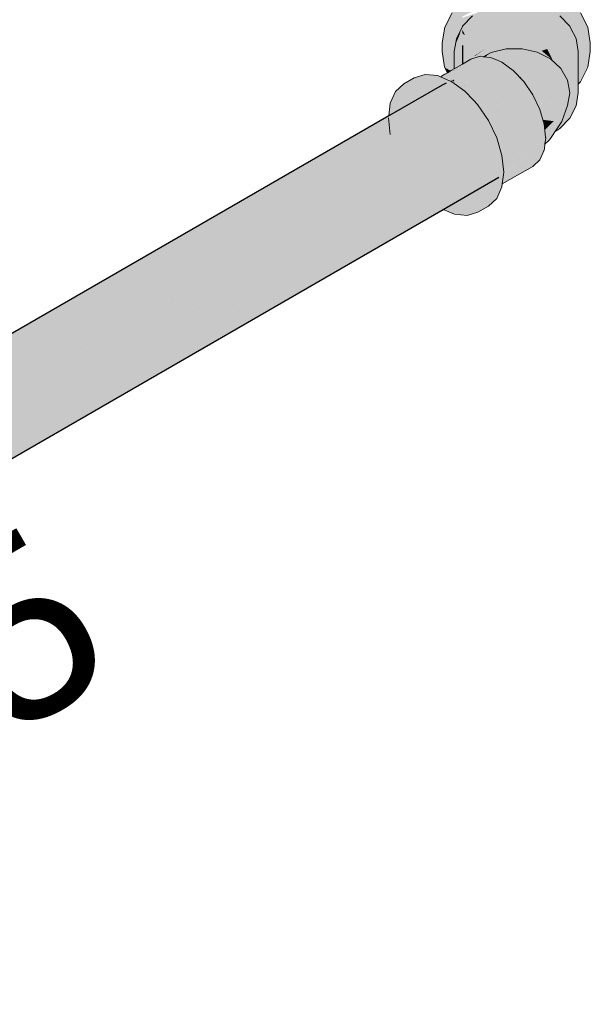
# Model space of a CAD drawing. Header units: millimetres. Extents: x 2 to 902, y -447 to 199.
# Tile 1056 of 1056: x 149.323 to 149.964, y 36.543 to 37.649. Entities that reach past the tile are written whole.
import ezdxf

# ---------------------------------------------------------------- set-up
doc = ezdxf.new("R2010")
doc.units = ezdxf.units.MM
doc.header["$MEASUREMENT"] = 0
doc.linetypes.add('NULL', pattern=[0])
for name, color, linetype, lineweight in [('AF-Condutos', 4, 'Continuous', 25), ('AF-Conexões', 9, 'Continuous', 18), ('AF-Textos conduto', 7, 'Continuous', 9)]:
    doc.layers.add(name, color=color, linetype=linetype, lineweight=lineweight)
doc.styles.add('Arial', font='arial.ttf')

msp = doc.modelspace()

# ---------------------------------------------------------------- hatches: boundary and pattern name
at = {"layer": 'AF-Condutos', "linetype": 'Continuous'}
for points in [[(149.8205, 37.6204), (149.8205, 37.61), (149.8205, 37.602), (149.8206, 37.602), (149.8205, 37.61)], [(149.8206, 37.6203), (149.8205, 37.6204), (149.8205, 37.61), (149.8206, 37.61)], [(149.8205, 37.5994), (149.8205, 37.5994), (149.8205, 37.602)], [(149.811, 37.582), (148.1959, 36.651), (148.1971, 36.6505), (148.1974, 36.6504)], [(149.8114, 37.5799), (149.811, 37.582), (149.8084, 37.5805)], [(149.7385, 37.5285), (149.7359, 37.5271), (149.7371, 37.5367), (148.1822, 36.6416), (149.7358, 37.526), (149.7386, 37.5276), (149.8037, 37.5657), (149.8053, 37.576), (149.7376, 37.537), (149.7385, 37.5289), (149.7376, 37.537), (149.7371, 37.5367), (149.7359, 37.5271)], [(149.7376, 37.5406), (148.1959, 36.651), (149.7375, 37.5396), (149.803, 37.5774), (149.8022, 37.5779), (149.7976, 37.5758), (149.7377, 37.5412), (148.1958, 36.651), (148.1959, 36.651)], [(149.7376, 37.537), (149.803, 37.5774), (149.7375, 37.5395), (149.7374, 37.5395), (149.7374, 37.5391), (149.7374, 37.5395), (148.1974, 36.6504), (149.7371, 37.5367)], [(149.7371, 37.5367), (149.8053, 37.576), (149.803, 37.5774)], [(149.809, 37.5792), (149.8089, 37.5795), (149.8084, 37.5797)], [(149.8281, 37.5785), (149.8179, 37.5727), (149.818, 37.5727)], [(149.7934, 37.4383), (148.2434, 36.5426), (149.7986, 37.4361), (149.8672, 37.4802), (149.7942, 37.438), (149.8668, 37.4799), (149.8667, 37.4799), (149.8653, 37.4931), (149.8651, 37.4949), (149.8651, 37.4951), (149.8599, 37.5136), (149.8594, 37.5154), (149.8592, 37.5162), (149.8591, 37.5164), (149.8493, 37.5365), (149.8491, 37.5369), (149.849, 37.537), (149.8482, 37.5381), (149.8478, 37.5387), (149.7439, 37.4786), (149.8478, 37.5387), (149.8477, 37.5388), (149.8351, 37.5573), (149.8331, 37.5586), (149.7437, 37.4806), (149.7247, 37.4676), (149.746, 37.4585), (149.7247, 37.4676), (149.7437, 37.4806), (149.8331, 37.5586), (149.741, 37.5054), (149.7431, 37.4855), (149.741, 37.5054), (149.833, 37.5585), (149.8329, 37.5586), (149.7409, 37.5068), (149.7995, 37.5398), (149.8114, 37.5465), (149.8114, 37.5654), (149.8114, 37.5689), (149.8035, 37.5643), (149.8035, 37.5645), (149.8037, 37.5657), (149.7386, 37.5276), (149.7358, 37.526), (149.7386, 37.5276), (149.7387, 37.5271), (149.7386, 37.5276), (148.1993, 36.6381), (149.7387, 37.5269), (149.7399, 37.5155), (149.7387, 37.5269), (149.6736, 37.4893), (148.1993, 36.6381), (149.6942, 37.4805), (148.2172, 36.6256), (149.6963, 37.4796), (148.2172, 36.6256), (149.7223, 37.4686), (148.2328, 36.6062), (149.7466, 37.4534), (149.7515, 37.4561), (149.7466, 37.4533), (149.7468, 37.4513), (149.7536, 37.4552), (149.7468, 37.4513), (149.7466, 37.4533), (148.2434, 36.5833), (149.7491, 37.4299), (149.7767, 37.4454), (149.7782, 37.4448), (149.7767, 37.4454), (148.2472, 36.5608)], [(148.1993, 36.6513), (148.2052, 36.647), (148.2094, 36.644), (148.2107, 36.6447), (149.7386, 37.5276)], [(148.2114, 36.645), (148.2095, 36.6439), (148.2191, 36.6369), (148.2253, 36.6303), (148.2269, 36.6312), (149.6942, 37.4805)], [(149.8668, 37.4796), (149.8668, 37.4798), (149.7986, 37.4361), (148.2579, 36.5464), (149.7988, 37.436), (149.8616, 37.4723)], [(148.2268, 36.631), (148.2254, 36.6302), (148.232, 36.6232), (148.2406, 36.6107), (148.2427, 36.612), (149.7223, 37.4686)], [(148.2548, 36.5899), (149.7515, 37.4561), (148.2447, 36.6129), (148.2412, 36.6109), (148.2407, 36.6106), (148.2432, 36.607), (148.2443, 36.6052), (148.2432, 36.607), (148.2443, 36.6046), (148.2495, 36.5938), (148.2517, 36.5892), (148.2489, 36.5985), (148.2517, 36.5892), (148.252, 36.5883), (148.2521, 36.5883)], [(148.2582, 36.5672), (149.7767, 37.4454), (148.2551, 36.5899), (148.252, 36.5881), (148.2534, 36.5836), (148.257, 36.5711), (148.2575, 36.5668)], [(148.2591, 36.5517), (149.7934, 37.4383), (148.2606, 36.5685), (148.2578, 36.5641), (148.2589, 36.554), (148.2586, 36.5514)], [(149.7986, 37.4361), (148.2585, 36.5513), (148.2579, 36.5464)]]:
    msp.add_hatch(color=151, dxfattribs=at).paths.add_polyline_path(points)
at = {"layer": 'AF-Conexões', "linetype": 'Continuous'}
for points in [[(149.9506, 37.5768), (149.9524, 37.5788), (149.9531, 37.5795), (149.9614, 37.5959), (149.9534, 37.5845), (149.9527, 37.5806), (149.9534, 37.5845), (149.9549, 37.5867), (149.9614, 37.5959), (149.9643, 37.6135), (149.9643, 37.6231), (149.9614, 37.6407), (149.9531, 37.6571), (149.9421, 37.6689), (149.9421, 37.6608), (149.9421, 37.6689), (149.9399, 37.6712), (149.9226, 37.682), (149.9226, 37.6724), (149.9399, 37.6616), (149.9226, 37.6724), (149.9226, 37.682), (149.9025, 37.6888), (149.881, 37.6911), (149.8594, 37.6888), (149.8594, 37.6792), (149.8594, 37.6888), (149.8394, 37.682), (149.8221, 37.6712), (149.8221, 37.6616), (149.8393, 37.6724), (149.8221, 37.6616), (149.8221, 37.6712), (149.8205, 37.6695), (149.8205, 37.6683), (149.8205, 37.6695), (149.8089, 37.6571), (149.8006, 37.6407), (149.7977, 37.6231), (149.7977, 37.6135), (149.8005, 37.6311), (149.7977, 37.6135), (149.8005, 37.5959), (149.8089, 37.6475), (149.8161, 37.6439), (149.8205, 37.6416), (149.8205, 37.6414), (149.8208, 37.6419), (149.8242, 37.6486), (149.8244, 37.649), (149.824, 37.6488), (149.8244, 37.649), (149.8242, 37.6486), (149.8208, 37.6419), (149.8252, 37.6475), (149.8208, 37.6419), (149.8256, 37.6471), (149.8293, 37.651), (149.8283, 37.6515), (149.8262, 37.6526), (149.8283, 37.6515), (149.8293, 37.651), (149.8318, 37.6537), (149.8373, 37.6571), (149.834, 37.656), (149.8267, 37.6535), (149.8253, 37.6531), (149.8229, 37.6499), (149.8206, 37.6467), (149.8229, 37.6499), (149.8253, 37.6531), (149.8212, 37.6517), (149.8205, 37.6515), (149.8205, 37.6466), (149.8205, 37.6515), (149.8205, 37.653), (149.8205, 37.657), (149.8205, 37.6599), (149.8205, 37.657), (149.8205, 37.653), (149.881, 37.6815), (149.9025, 37.6792), (149.9421, 37.6469), (149.9421, 37.6584), (149.9421, 37.6592), (149.9531, 37.6475), (149.9421, 37.6592), (149.9421, 37.6584), (149.9421, 37.6469), (149.9614, 37.6311), (149.9603, 37.6278), (149.9543, 37.5903), (149.9603, 37.6278), (149.9522, 37.6031), (149.9614, 37.6311), (149.951, 37.6106), (149.9506, 37.6135), (149.9506, 37.6125), (149.9506, 37.6097), (149.9506, 37.6086), (149.9506, 37.598), (149.9506, 37.5805)], [(149.9421, 37.6402), (149.9412, 37.6419), (149.9302, 37.6537), (149.9158, 37.6627), (149.899, 37.6684), (149.881, 37.6703), (149.863, 37.6684), (149.863, 37.622), (149.863, 37.6684), (149.8462, 37.6627), (149.8318, 37.6537), (149.8318, 37.6073), (149.8462, 37.6163), (149.881, 37.6239), (149.899, 37.622), (149.9158, 37.6163), (149.9421, 37.5883), (149.9421, 37.5904), (149.9302, 37.6073), (149.9421, 37.5904), (149.9421, 37.5938), (149.9412, 37.5955), (149.9421, 37.5938), (149.9421, 37.5997)], [(149.9506, 37.6135), (149.951, 37.6106), (149.9541, 37.6166), (149.9579, 37.6242), (149.9614, 37.6311), (149.9535, 37.6289), (149.9614, 37.6311), (149.9506, 37.64), (149.9457, 37.644), (149.9506, 37.632), (149.9457, 37.644), (149.9488, 37.6339), (149.9506, 37.6281), (149.9506, 37.6236), (149.9506, 37.6281), (149.9488, 37.6339), (149.9457, 37.644), (149.947, 37.6358), (149.9457, 37.644), (149.9421, 37.6469), (149.9452, 37.6377), (149.9424, 37.646), (149.9421, 37.6469), (149.9423, 37.6461), (149.9421, 37.6469), (149.9421, 37.6462), (149.9439, 37.639), (149.9421, 37.6462), (149.9421, 37.6469), (149.9363, 37.6516), (149.9277, 37.6587), (149.9182, 37.6664), (149.926, 37.6592), (149.9182, 37.6664), (149.9025, 37.6792), (149.904, 37.6701), (149.9046, 37.6665), (149.9158, 37.6627), (149.9175, 37.6621), (149.9184, 37.6618), (149.9245, 37.6598), (149.9184, 37.6618), (149.9175, 37.6621), (149.9158, 37.6627), (149.9046, 37.6665), (149.9184, 37.6611), (149.9302, 37.6537), (149.9357, 37.6478), (149.9361, 37.65), (149.9376, 37.649), (149.942, 37.6463), (149.9376, 37.649), (149.9361, 37.65), (149.9291, 37.6004), (149.9315, 37.5992), (149.932, 37.599), (149.9411, 37.6422), (149.9421, 37.641), (149.9411, 37.6422), (149.9411, 37.642), (149.9412, 37.6419), (149.9421, 37.6402), (149.945, 37.6345), (149.9482, 37.6282)], [(149.8208, 37.6419), (149.8205, 37.6414), (149.8205, 37.6396), (149.8205, 37.6203), (149.8206, 37.61), (149.8205, 37.602), (149.8206, 37.5995), (149.8208, 37.5995), (149.8216, 37.6), (149.8208, 37.602), (149.8216, 37.6), (149.829, 37.6043), (149.8291, 37.6044), (149.8301, 37.6049), (149.8301, 37.605), (149.8304, 37.605), (149.8377, 37.6073), (149.8305, 37.6051), (149.8377, 37.6073), (149.8382, 37.6074), (149.8388, 37.6076), (149.839, 37.6082), (149.8394, 37.6091), (149.8388, 37.6082), (149.8394, 37.6091), (149.8386, 37.6082), (149.8416, 37.6114), (149.8414, 37.6115), (149.8362, 37.6085), (149.8342, 37.6073), (149.8362, 37.6085), (149.8414, 37.6115), (149.8419, 37.6117), (149.8413, 37.6115), (149.8419, 37.6117), (149.8416, 37.6114), (149.8402, 37.6093), (149.8419, 37.6113), (149.8402, 37.6093), (149.8416, 37.6114), (149.8419, 37.6117), (149.8416, 37.6114), (149.8394, 37.6091), (149.839, 37.6082), (149.8393, 37.6082), (149.839, 37.6082), (149.8388, 37.6076), (149.8403, 37.6081), (149.8439, 37.6077), (149.8467, 37.6092), (149.8456, 37.6097), (149.8446, 37.6101), (149.8443, 37.6103), (149.8446, 37.6101), (149.8456, 37.6097), (149.8467, 37.6092), (149.8509, 37.6113), (149.8528, 37.6124), (149.8427, 37.6122), (149.8528, 37.6124), (149.858, 37.6135), (149.8584, 37.6137), (149.8594, 37.614), (149.8583, 37.6136), (149.8688, 37.6163), (149.8706, 37.6174), (149.881, 37.6239), (149.871, 37.6217), (149.848, 37.6153), (149.871, 37.6217), (149.852, 37.6176), (149.8462, 37.6163), (149.8399, 37.6121), (149.8348, 37.6086), (149.834, 37.6087), (149.8318, 37.6073), (149.8294, 37.6047), (149.8318, 37.6073), (149.8318, 37.6089), (149.8296, 37.6091), (149.8235, 37.6098), (149.8221, 37.6025), (149.8218, 37.6099), (149.8221, 37.6025), (149.8235, 37.6098), (149.8296, 37.6091), (149.8318, 37.6089), (149.8318, 37.6537), (149.8208, 37.6419), (149.8208, 37.61), (149.8208, 37.6203), (149.8208, 37.6419), (149.8206, 37.6203)], [(149.8082, 37.5933), (149.8088, 37.5984), (149.8092, 37.6016), (149.8104, 37.611), (149.8114, 37.6189), (149.8078, 37.6113), (149.8114, 37.6189), (149.8117, 37.6241), (149.8114, 37.6282), (149.8114, 37.6242), (149.8114, 37.6235), (149.8114, 37.6242), (149.8114, 37.6282), (149.8102, 37.6247), (149.8114, 37.6282), (149.8114, 37.632), (149.8111, 37.6407), (149.8114, 37.6454), (149.8108, 37.641), (149.8107, 37.6405), (149.809, 37.6294), (149.8107, 37.6405), (149.8108, 37.641), (149.8114, 37.6454), (149.8105, 37.6412), (149.8114, 37.6454), (149.8089, 37.6475), (149.81, 37.6415), (149.8103, 37.6402), (149.81, 37.6415), (149.8089, 37.6475), (149.8085, 37.6426), (149.8089, 37.6475), (149.8081, 37.6429), (149.8082, 37.6429), (149.8081, 37.6429), (149.8074, 37.6384), (149.8058, 37.6266), (149.8075, 37.6385), (149.8058, 37.6266), (149.8057, 37.6259), (149.8062, 37.6264), (149.8057, 37.6259), (149.8058, 37.6266), (149.8074, 37.6384), (149.8055, 37.6267), (149.8053, 37.6255), (149.8036, 37.6117), (149.8029, 37.6068), (149.8036, 37.6117), (149.8029, 37.6068), (149.804, 37.6117), (149.8072, 37.626), (149.8076, 37.6279), (149.8083, 37.639), (149.8076, 37.6279), (149.8084, 37.6255), (149.8076, 37.6279), (149.8074, 37.6259), (149.8067, 37.6143), (149.8059, 37.6115), (149.8025, 37.6), (149.8049, 37.5972), (149.8007, 37.5959), (149.8049, 37.5972), (149.8025, 37.6), (149.8059, 37.6115), (149.8067, 37.6143), (149.8074, 37.6259), (149.8076, 37.6279), (149.8073, 37.626), (149.8076, 37.6279), (149.8072, 37.626), (149.8053, 37.6116), (149.8058, 37.6115), (149.8019, 37.5998), (149.8058, 37.6115), (149.8053, 37.6116), (149.8072, 37.626), (149.804, 37.6117), (149.8029, 37.6068), (149.8036, 37.6117), (149.8053, 37.6255), (149.8031, 37.6118), (149.802, 37.605), (149.8014, 37.5997), (149.802, 37.605), (149.8011, 37.5997), (149.8005, 37.5959), (149.8007, 37.5958), (149.8072, 37.5917), (149.808, 37.5922), (149.8093, 37.5929), (149.811, 37.5939), (149.8113, 37.5941), (149.8114, 37.5941), (149.8118, 37.5944), (149.8114, 37.5992), (149.8108, 37.599), (149.8114, 37.5992), (149.8129, 37.5996), (149.8114, 37.6022), (149.8135, 37.6027), (149.8114, 37.6052), (149.8105, 37.602), (149.8096, 37.5986), (149.8105, 37.602), (149.8114, 37.6052), (149.8114, 37.6109), (149.8119, 37.6109), (149.8114, 37.6135), (149.8112, 37.611), (149.8114, 37.6135), (149.811, 37.611), (149.8114, 37.6135), (149.8127, 37.6217), (149.8128, 37.6236), (149.813, 37.6266), (149.8124, 37.6238), (149.813, 37.6266), (149.8128, 37.6236), (149.8127, 37.6217), (149.813, 37.6235), (149.8138, 37.6282), (149.8177, 37.6359), (149.8193, 37.639), (149.8164, 37.6369), (149.8193, 37.639), (149.8205, 37.6414), (149.8205, 37.6416), (149.8161, 37.6439), (149.816, 37.6438), (149.8203, 37.6415), (149.816, 37.6438), (149.8161, 37.6439), (149.8089, 37.6475), (149.8145, 37.6429), (149.8186, 37.6396), (149.8162, 37.637), (149.815, 37.6358), (149.8147, 37.6355), (149.815, 37.6358), (149.8162, 37.637), (149.8153, 37.6376), (149.8152, 37.6377), (149.8153, 37.6376), (149.8162, 37.637), (149.8186, 37.6396), (149.816, 37.6417), (149.8147, 37.6381), (149.816, 37.6417), (149.8145, 37.6429), (149.8114, 37.6454), (149.8121, 37.6414), (149.8114, 37.6454), (149.8114, 37.6409), (149.8124, 37.6398), (149.8114, 37.6409), (149.8116, 37.6404), (149.8134, 37.6341), (149.8116, 37.6404), (149.8114, 37.6409), (149.8114, 37.6405), (149.8114, 37.6409), (149.8114, 37.6454), (149.8111, 37.6407), (149.8114, 37.632), (149.8114, 37.6282), (149.8117, 37.6241), (149.8114, 37.6189), (149.8105, 37.611), (149.8095, 37.6017), (149.8105, 37.611), (149.8114, 37.6189), (149.8104, 37.611), (149.8092, 37.6016), (149.809, 37.5984), (149.8092, 37.6016), (149.8088, 37.5984)], [(149.8114, 37.6135), (149.8114, 37.6109), (149.8116, 37.5992), (149.8114, 37.6109), (149.8115, 37.5992), (149.8116, 37.5943), (149.8125, 37.5948), (149.8126, 37.5948), (149.8127, 37.5996), (149.8126, 37.5948), (149.8128, 37.595), (149.813, 37.5996), (149.8129, 37.595), (149.8129, 37.595), (149.813, 37.595), (149.813, 37.5997), (149.813, 37.595), (149.8131, 37.5951), (149.8134, 37.5953), (149.8138, 37.5955), (149.8154, 37.5965), (149.8155, 37.5965), (149.8181, 37.598), (149.8205, 37.5994), (149.8205, 37.602), (149.8205, 37.5994), (149.8206, 37.5995), (149.8205, 37.602), (149.8205, 37.61), (149.8205, 37.6204), (149.8205, 37.6396), (149.8184, 37.6213), (149.8205, 37.6396), (149.8205, 37.6414), (149.8183, 37.6213), (149.8171, 37.6104), (149.8183, 37.6213), (149.8171, 37.6104), (149.816, 37.6006), (149.8171, 37.6104), (149.8182, 37.6213), (149.8148, 37.6228), (149.817, 37.6104), (149.8159, 37.6006), (149.817, 37.6104), (149.8148, 37.6228), (149.8142, 37.623), (149.8151, 37.6106), (149.8142, 37.623), (149.8138, 37.6232), (149.8138, 37.6107), (149.8138, 37.5999), (149.8138, 37.6107), (149.8138, 37.6232), (149.8142, 37.623), (149.8148, 37.6228), (149.8182, 37.6213), (149.8205, 37.6414), (149.8138, 37.6282), (149.8137, 37.6233), (149.8135, 37.6107), (149.8132, 37.5997), (149.8135, 37.6107), (149.8137, 37.6233), (149.8133, 37.6108), (149.8133, 37.6108), (149.8131, 37.6108), (149.8117, 37.6109), (149.8131, 37.6108), (149.8133, 37.6108), (149.8133, 37.6108), (149.8137, 37.6233), (149.8136, 37.6233), (149.8137, 37.6233), (149.8138, 37.6282), (149.813, 37.6235)], [(149.8205, 37.638), (149.8205, 37.6339), (149.8235, 37.6317)], [(149.9506, 37.6135), (149.9482, 37.6282), (149.9421, 37.6402), (149.9421, 37.5997), (149.9421, 37.5938), (149.9421, 37.5904), (149.9421, 37.5883), (149.9482, 37.5818), (149.9482, 37.5743), (149.9482, 37.5698), (149.9491, 37.5716), (149.9482, 37.5698), (149.9482, 37.5524), (149.9506, 37.5671), (149.9497, 37.5727), (149.9492, 37.5754), (149.9497, 37.5727), (149.9498, 37.5717), (149.9506, 37.5671), (149.9506, 37.5721), (149.9506, 37.5745), (149.9506, 37.5768)], [(149.8161, 37.6222), (149.819, 37.6349), (149.8135, 37.6233), (149.813, 37.6108)], [(149.8186, 37.6353), (149.8138, 37.6282), (149.8135, 37.6233)], [(149.8173, 37.6217), (149.8151, 37.6106), (149.8205, 37.61), (149.8205, 37.6204), (149.8198, 37.6344)], [(149.8205, 37.6339), (149.8205, 37.6204), (149.831, 37.6159)], [(149.8205, 37.6204), (149.8205, 37.61), (149.8205, 37.602), (149.8206, 37.61)], [(149.8205, 37.6204), (149.8205, 37.61), (149.8344, 37.6087)], [(149.8396, 37.6122), (149.834, 37.6087), (149.8348, 37.6086), (149.8399, 37.6121), (149.8462, 37.6163)], [(149.8528, 37.6124), (149.8477, 37.6088), (149.846, 37.6075), (149.8505, 37.6071), (149.8522, 37.6069), (149.8507, 37.6075), (149.8522, 37.6069), (149.8546, 37.6059), (149.8556, 37.6066), (149.8698, 37.6165)], [(149.9413, 37.5669), (149.9412, 37.5669), (149.9358, 37.5547), (149.9368, 37.5635), (149.9344, 37.562), (149.9368, 37.5635), (149.9366, 37.562), (149.9358, 37.5547), (149.9409, 37.566), (149.9399, 37.5654), (149.9409, 37.566), (149.9412, 37.5669), (149.9413, 37.5669), (149.9413, 37.5671), (149.9388, 37.5814), (149.9323, 37.5724), (149.9315, 37.5602), (149.9323, 37.5724), (149.9388, 37.5814), (149.9313, 37.5945), (149.9195, 37.6053), (149.9045, 37.6129), (149.8875, 37.6167), (149.8698, 37.6165), (149.8568, 37.6074), (149.8639, 37.6022), (149.8568, 37.6074), (149.8546, 37.6059), (149.8638, 37.6019), (149.8649, 37.6015), (149.8711, 37.597), (149.875, 37.5972), (149.8944, 37.5982), (149.9114, 37.5955), (149.8944, 37.5982), (149.8802, 37.5895), (149.8842, 37.5852), (149.9039, 37.5819), (149.9197, 37.5744), (149.9039, 37.5819), (149.9002, 37.5636), (149.9025, 37.559), (149.9041, 37.5556), (149.9042, 37.5553), (149.9243, 37.5557), (149.9254, 37.5563), (149.9243, 37.5557), (149.9042, 37.5553), (149.9225, 37.5546), (149.9246, 37.5545), (149.9303, 37.5422), (149.9246, 37.5545), (149.9096, 37.5413), (149.911, 37.5367), (149.9231, 37.5352), (149.9155, 37.5277), (149.9131, 37.5254), (149.9135, 37.5215), (149.9137, 37.5195), (149.9147, 37.521), (149.9137, 37.5195), (149.9139, 37.5176), (149.914, 37.5173), (149.9143, 37.5178), (149.914, 37.5173), (149.9142, 37.5174), (149.9142, 37.5169), (149.9142, 37.5174), (149.914, 37.5168), (149.9141, 37.5164), (149.9141, 37.5165), (149.9158, 37.5179), (149.9141, 37.5165), (149.9141, 37.5164), (149.9141, 37.5163), (149.9137, 37.5133), (149.9143, 37.5139), (149.9203, 37.5195), (149.9205, 37.5209), (149.9203, 37.5195), (149.9244, 37.5234), (149.9203, 37.5195), (149.9137, 37.5133), (149.9135, 37.5118), (149.9135, 37.5112), (149.9133, 37.5101), (149.9132, 37.5093), (149.918, 37.514), (149.9197, 37.5157), (149.9203, 37.5174), (149.9197, 37.5157), (149.9225, 37.5202), (149.9245, 37.5234), (149.9243, 37.5231), (149.9222, 37.5201), (149.9243, 37.5231), (149.9245, 37.5234), (149.9245, 37.5234), (149.9212, 37.5198), (149.9245, 37.5234), (149.9246, 37.5235), (149.9323, 37.5347), (149.9388, 37.5529)], [(149.923, 37.6021), (149.922, 37.604), (149.9139, 37.6108), (149.9097, 37.6143), (149.9134, 37.6109), (149.9097, 37.6143), (149.9052, 37.6127), (149.9117, 37.6113), (149.9052, 37.6127), (149.9158, 37.6163), (149.9137, 37.617), (149.9024, 37.6169), (149.9137, 37.617), (149.899, 37.622), (149.9023, 37.6169), (149.899, 37.622), (149.8926, 37.619), (149.8878, 37.6167), (149.8968, 37.6168), (149.8968, 37.6168), (149.8968, 37.6168), (149.8878, 37.6167), (149.899, 37.622), (149.8942, 37.6225), (149.881, 37.6239), (149.8742, 37.6197), (149.8787, 37.6187), (149.88, 37.6184), (149.8787, 37.6187), (149.8742, 37.6197), (149.8691, 37.6165), (149.8688, 37.6163), (149.8698, 37.6165), (149.8701, 37.6165), (149.8767, 37.6166), (149.8875, 37.6167), (149.8877, 37.6167), (149.9045, 37.6129), (149.9049, 37.6128), (149.905, 37.6127), (149.9137, 37.6082), (149.9195, 37.6053)], [(149.922, 37.604), (149.9192, 37.6096), (149.9158, 37.6163), (149.9097, 37.6143), (149.9139, 37.6108)], [(149.9482, 37.5524), (149.9482, 37.5649), (149.9482, 37.5698), (149.9469, 37.5672), (149.9482, 37.5698), (149.9482, 37.5706), (149.9482, 37.5743), (149.9452, 37.5701), (149.9454, 37.5698), (149.9469, 37.5698), (149.9454, 37.5698), (149.9458, 37.5691), (149.9459, 37.5689), (149.9458, 37.5691), (149.9454, 37.5698), (149.9444, 37.5683), (149.9453, 37.5642), (149.9444, 37.5683), (149.9454, 37.5698), (149.9452, 37.5701), (149.9482, 37.5743), (149.9482, 37.579), (149.9482, 37.5818), (149.9475, 37.5796), (149.9482, 37.5818), (149.9474, 37.5797), (149.9449, 37.5707), (149.9474, 37.5797), (149.9482, 37.5818), (149.9447, 37.5856), (149.9466, 37.5804), (149.9445, 37.5713), (149.944, 37.5698), (149.9432, 37.5675), (149.944, 37.5698), (149.9445, 37.5713), (149.9437, 37.5728), (149.9445, 37.5713), (149.9466, 37.5804), (149.9447, 37.5856), (149.9441, 37.5827), (149.9432, 37.5775), (149.9441, 37.5827), (149.9425, 37.5842), (149.9441, 37.5827), (149.9447, 37.5856), (149.9421, 37.5883), (149.9423, 37.5844), (149.9427, 37.5746), (149.9423, 37.5844), (149.9421, 37.5883), (149.9421, 37.5845), (149.9421, 37.5883), (149.9364, 37.5944), (149.9416, 37.5851), (149.9421, 37.5756), (149.9416, 37.5851), (149.9364, 37.5944), (149.9235, 37.6081), (149.9374, 37.5889), (149.9379, 37.5884), (149.9374, 37.5889), (149.9404, 37.5785), (149.9421, 37.5715), (149.9404, 37.5785), (149.9374, 37.5889), (149.9235, 37.6081), (149.9158, 37.6163), (149.923, 37.6021), (149.924, 37.6012), (149.9254, 37.5999), (149.9294, 37.5962), (149.9313, 37.5945), (149.9388, 37.5814), (149.9399, 37.5753), (149.9408, 37.5703), (149.9413, 37.5675), (149.9413, 37.5671), (149.9416, 37.5687), (149.9413, 37.5671), (149.9413, 37.5669), (149.9414, 37.567), (149.9412, 37.5667), (149.9414, 37.5669), (149.9421, 37.5678), (149.9414, 37.5669), (149.9412, 37.5667), (149.9412, 37.5663), (149.9414, 37.5667), (149.9412, 37.5663), (149.9415, 37.5664), (149.9421, 37.5668), (149.9415, 37.5664), (149.9412, 37.5663), (149.9417, 37.5653), (149.9421, 37.5644), (149.9438, 37.5611)], [(149.8205, 37.5994), (149.8114, 37.5941), (149.808, 37.5922), (149.8037, 37.5897), (149.801, 37.5879), (149.8037, 37.5897), (149.8008, 37.588), (149.7958, 37.5851), (149.7963, 37.5849), (149.7964, 37.5848), (149.7965, 37.5848), (149.8012, 37.5876), (149.8039, 37.5893), (149.8079, 37.5917), (149.8114, 37.5939), (149.8079, 37.5917), (149.8078, 37.5911), (149.8114, 37.5934), (149.8114, 37.5931), (149.8114, 37.5934), (149.8078, 37.5911), (149.8079, 37.5917), (149.8039, 37.5893), (149.8012, 37.5876), (149.7965, 37.5848), (149.7967, 37.5847), (149.8015, 37.5873), (149.8042, 37.5887), (149.8077, 37.5906), (149.8114, 37.5926), (149.8077, 37.5906), (149.8042, 37.5887), (149.8015, 37.5873), (149.7967, 37.5847), (149.7977, 37.5843), (149.7979, 37.5842), (149.8018, 37.587), (149.7979, 37.5842), (149.7982, 37.5841), (149.7983, 37.584), (149.8023, 37.5865), (149.7984, 37.584), (149.7984, 37.584), (149.8023, 37.5865), (149.8046, 37.5879), (149.8023, 37.5865), (149.7984, 37.584), (149.8024, 37.5864), (149.7984, 37.584), (149.7985, 37.584), (149.7994, 37.5836), (149.7995, 37.5835), (149.7998, 37.5834), (149.8005, 37.5831), (149.8032, 37.5855), (149.8045, 37.5874), (149.8027, 37.586), (149.8045, 37.5874), (149.8037, 37.5869), (149.8025, 37.5863), (149.8047, 37.5878), (149.8076, 37.5897), (149.8047, 37.5878), (149.8025, 37.5863), (149.8048, 37.5876), (149.8075, 37.5896), (149.8114, 37.592), (149.8075, 37.5896), (149.8048, 37.5876), (149.8075, 37.5893), (149.8048, 37.5876), (149.8047, 37.5875), (149.8048, 37.5875), (149.807, 37.5887), (149.8048, 37.5875), (149.8047, 37.5875), (149.8052, 37.5868), (149.8073, 37.5882), (149.8074, 37.5889), (149.8075, 37.5891), (149.8114, 37.5917), (149.8114, 37.5918), (149.8205, 37.5975), (149.8114, 37.5919), (149.8205, 37.5975), (149.8114, 37.5917), (149.8114, 37.5914), (149.8114, 37.5917), (149.8075, 37.5891), (149.8074, 37.5889), (149.8097, 37.59), (149.8114, 37.5909), (149.8097, 37.59), (149.8074, 37.5889), (149.8073, 37.5882), (149.8114, 37.5908), (149.8124, 37.5915), (149.8114, 37.5908), (149.8073, 37.5882), (149.8052, 37.5868), (149.8047, 37.5875), (149.8048, 37.5876), (149.8037, 37.5869), (149.8045, 37.5874), (149.8032, 37.5855), (149.8005, 37.5831), (149.8029, 37.5821), (149.8035, 37.5818), (149.8048, 37.5839), (149.804, 37.5847), (149.8048, 37.5839), (149.8058, 37.5856), (149.807, 37.5865), (149.8058, 37.5856), (149.8048, 37.5839), (149.8035, 37.5818), (149.805, 37.5812), (149.8051, 37.5812), (149.8053, 37.5811), (149.8063, 37.5821), (149.8064, 37.5822), (149.8064, 37.5823), (149.8066, 37.5839), (149.807, 37.5861), (149.8114, 37.5898), (149.807, 37.5861), (149.8066, 37.5839), (149.8114, 37.5881), (149.8114, 37.5896), (149.8162, 37.5934), (149.8114, 37.5896), (149.8114, 37.5881), (149.8166, 37.5936), (149.8205, 37.5966), (149.8166, 37.5936), (149.8114, 37.5881), (149.8181, 37.5944), (149.8205, 37.5956), (149.8181, 37.5944), (149.8114, 37.5881), (149.8066, 37.5839), (149.8064, 37.5823), (149.8064, 37.5822), (149.8064, 37.5821), (149.8072, 37.5827), (149.8114, 37.5868), (149.8072, 37.5827), (149.8065, 37.582), (149.8072, 37.5827), (149.8064, 37.5821), (149.8063, 37.5819), (149.8064, 37.5821), (149.8063, 37.582), (149.8053, 37.5811), (149.8054, 37.581), (149.8058, 37.5809), (149.8061, 37.5807), (149.8062, 37.5812), (149.8062, 37.5808), (149.8064, 37.5809), (149.8068, 37.5817), (149.8064, 37.5809), (149.8066, 37.581), (149.8072, 37.5813), (149.8074, 37.5815), (149.8072, 37.5813), (149.8066, 37.581), (149.8064, 37.5809), (149.8065, 37.5805), (149.8074, 37.5811), (149.807, 37.5806), (149.8069, 37.5804), (149.8071, 37.5806), (149.807, 37.5803), (149.8072, 37.5806), (149.8074, 37.5803), (149.8076, 37.5804), (149.8075, 37.581), (149.8079, 37.5806), (149.8081, 37.5804), (149.808, 37.5806), (149.8083, 37.5806), (149.8088, 37.581), (149.8082, 37.5807), (149.8088, 37.581), (149.8083, 37.5806), (149.8089, 37.5795), (149.8089, 37.5795), (149.809, 37.5795), (149.8109, 37.5819), (149.811, 37.582), (149.8106, 37.5821), (149.8093, 37.5812), (149.8102, 37.5822), (149.8101, 37.5822), (149.8102, 37.5822), (149.8114, 37.5834), (149.8095, 37.5823), (149.8079, 37.5814), (149.8078, 37.5817), (149.8075, 37.5822), (149.8078, 37.5817), (149.8079, 37.5814), (149.8087, 37.5822), (149.8114, 37.5853), (149.8114, 37.5857), (149.8114, 37.5853), (149.8087, 37.5822), (149.8079, 37.5814), (149.8093, 37.5825), (149.8079, 37.5814), (149.8114, 37.5834), (149.8114, 37.5838), (149.8114, 37.5844), (149.8114, 37.5838), (149.8114, 37.5834), (149.8124, 37.5843), (149.8114, 37.5834), (149.8102, 37.5822), (149.8093, 37.5812), (149.8106, 37.5821), (149.811, 37.582), (149.8114, 37.5826), (149.811, 37.582), (149.811, 37.582), (149.811, 37.582), (149.8109, 37.582), (149.809, 37.5795), (149.8114, 37.5814), (149.8114, 37.5819), (149.8114, 37.5822), (149.8114, 37.5819), (149.8114, 37.5814), (149.8119, 37.5818), (149.8114, 37.5814), (149.809, 37.5795), (149.809, 37.5795), (149.8114, 37.5804), (149.8125, 37.5817), (149.8137, 37.5833), (149.8125, 37.5817), (149.8114, 37.5804), (149.8089, 37.5794), (149.809, 37.5792), (149.8114, 37.5774), (149.8138, 37.5757), (149.8166, 37.5736), (149.8259, 37.579), (149.8219, 37.5798), (149.8259, 37.579), (149.8649, 37.6015), (149.8139, 37.5814), (149.8128, 37.5816), (149.8139, 37.5814), (149.8154, 37.584), (149.8205, 37.5886), (149.8154, 37.584), (149.8205, 37.5864), (149.8154, 37.584), (149.8139, 37.5814), (149.8205, 37.584), (149.8296, 37.5906), (149.8205, 37.584), (149.8649, 37.6015), (149.8588, 37.6041), (149.8522, 37.6069), (149.8205, 37.589), (149.8522, 37.6069), (149.8488, 37.6053), (149.8205, 37.5923), (149.8324, 37.6018), (149.8205, 37.5923), (149.8522, 37.6069), (149.8439, 37.6077), (149.8403, 37.6081), (149.8301, 37.6049)], [(149.8114, 37.6135), (149.8114, 37.6109), (149.8114, 37.6109)], [(149.8114, 37.6109), (149.8114, 37.5992), (149.8115, 37.5942), (149.8115, 37.5942), (149.8115, 37.5992)], [(149.8419, 37.6117), (149.8414, 37.6115), (149.8416, 37.6114)], [(149.8528, 37.6124), (149.8439, 37.6077), (149.846, 37.6075)], [(149.905, 37.6127), (149.9049, 37.6128), (149.9045, 37.6129)], [(149.8005, 37.5959), (149.8037, 37.5897), (149.8046, 37.5902), (149.8054, 37.5907)], [(149.8006, 37.5958), (149.8054, 37.5907), (149.8072, 37.5917)], [(149.8114, 37.5992), (149.8114, 37.5941), (149.8115, 37.5942)], [(149.8205, 37.5975), (149.8114, 37.5918), (149.8114, 37.5917)], [(149.8338, 37.5774), (149.8776, 37.5922), (149.8649, 37.6015), (149.8268, 37.5795), (149.8259, 37.579), (149.826, 37.579), (149.8259, 37.579), (149.8166, 37.5736), (149.817, 37.5733), (149.8176, 37.5729), (149.8181, 37.5726), (149.8272, 37.5787), (149.8265, 37.5789), (149.8264, 37.5789), (149.8265, 37.5789), (149.8271, 37.5793), (149.8265, 37.5789), (149.8272, 37.5787), (149.8276, 37.5789), (149.8273, 37.5787), (149.8181, 37.5726), (149.8186, 37.5722), (149.8279, 37.5786), (149.828, 37.5787), (149.8281, 37.5785), (149.8285, 37.5785), (149.8327, 37.5776), (149.8285, 37.5785), (149.8281, 37.5785), (149.8283, 37.5784), (149.8281, 37.5785), (149.8279, 37.5786), (149.8186, 37.5722), (149.8311, 37.5765), (149.8197, 37.5726), (149.8186, 37.5722), (149.8233, 37.5688), (149.8251, 37.5669), (149.8258, 37.5662), (149.8282, 37.5636), (149.8256, 37.5671), (149.8282, 37.5636), (149.8294, 37.5643), (149.8398, 37.5704), (149.8368, 37.5725), (149.8349, 37.5738), (149.8368, 37.5725), (149.8398, 37.5704), (149.843, 37.5755), (149.8403, 37.5761), (149.843, 37.5755), (149.8398, 37.5704), (149.8473, 37.5747), (149.8776, 37.5922)], [(149.873, 37.5971), (149.8711, 37.597), (149.8776, 37.5922), (149.8802, 37.5895), (149.8808, 37.5899), (149.8944, 37.5982)], [(149.7386, 37.5485), (149.7377, 37.5412), (149.7386, 37.5417), (149.739, 37.5487), (149.7386, 37.5417), (149.7397, 37.5424), (149.7374, 37.5391), (149.7394, 37.5203), (149.8204, 37.4485), (149.8271, 37.4426), (149.8299, 37.4401), (149.8366, 37.4469), (149.839, 37.4494), (149.8475, 37.458), (149.8421, 37.461), (149.8475, 37.458), (149.8492, 37.4598), (149.8445, 37.4624), (149.8498, 37.4655), (149.8445, 37.4624), (149.8492, 37.4598), (149.8475, 37.458), (149.839, 37.4494), (149.8506, 37.4561), (149.8532, 37.4576), (149.8532, 37.4637), (149.8532, 37.4674), (149.8532, 37.4637), (149.8532, 37.4576), (149.8506, 37.4561), (149.839, 37.4494), (149.8366, 37.4469), (149.8299, 37.4401), (149.8204, 37.4485), (149.8045, 37.4393), (149.7988, 37.436), (149.8115, 37.4306), (149.8213, 37.4315), (149.8379, 37.433), (149.8532, 37.4546), (149.8379, 37.433), (149.8473, 37.4416), (149.8379, 37.433), (149.8497, 37.4398), (149.8591, 37.4484), (149.865, 37.4614), (149.8536, 37.4578), (149.8535, 37.4641), (149.8536, 37.4578), (149.865, 37.4614), (149.8653, 37.4646), (149.8631, 37.4633), (149.8653, 37.4646), (149.8584, 37.469), (149.8578, 37.4685), (149.8544, 37.465), (149.8535, 37.4676), (149.8544, 37.465), (149.8578, 37.4685), (149.8584, 37.469), (149.8568, 37.4695), (149.8549, 37.4684), (149.8543, 37.4681), (149.8549, 37.4684), (149.8532, 37.4898), (149.8549, 37.4684), (149.8568, 37.4695), (149.8584, 37.469), (149.8572, 37.4698), (149.8552, 37.4711), (149.8572, 37.4698), (149.8584, 37.469), (149.8616, 37.4723), (149.8584, 37.469), (149.8653, 37.4646), (149.8666, 37.4752), (149.8669, 37.4777), (149.867, 37.4779), (149.865, 37.4966), (149.8591, 37.5164), (149.8473, 37.5096), (149.8591, 37.5164), (149.8497, 37.5359), (149.8379, 37.5291), (149.8497, 37.5359), (149.8375, 37.5538), (149.8257, 37.547), (149.8375, 37.5538), (149.8115, 37.562), (149.7963, 37.5731), (149.8081, 37.5799), (149.8072, 37.5802), (149.8064, 37.5799), (149.8062, 37.5798), (149.7976, 37.5758), (149.7943, 37.5739), (149.7939, 37.5741), (149.7938, 37.574), (149.7942, 37.5739), (149.7938, 37.574), (149.7906, 37.5726), (149.7913, 37.5721), (149.7906, 37.5726), (149.7901, 37.5723), (149.7777, 37.5747), (149.7855, 37.5702), (149.7867, 37.5695), (149.7658, 37.5574), (149.7867, 37.5695), (149.7855, 37.5702), (149.7799, 37.5676), (149.7601, 37.5584), (149.7799, 37.5676), (149.7855, 37.5702), (149.7777, 37.5747), (149.752, 37.5598), (149.7467, 37.5522), (149.7433, 37.5507), (149.7425, 37.5503), (149.7433, 37.5507), (149.7467, 37.5522), (149.7669, 37.581), (149.752, 37.5598), (149.7777, 37.5747), (149.7901, 37.5723), (149.7906, 37.5726), (149.7938, 37.574), (149.7939, 37.5741), (149.7833, 37.5779), (149.7939, 37.5741), (149.7943, 37.5739), (149.7976, 37.5758), (149.8062, 37.5798), (149.8064, 37.5799), (149.8043, 37.5796), (149.8064, 37.5799), (149.8072, 37.5802), (149.8061, 37.5807), (149.8046, 37.5798), (149.8061, 37.5807), (149.7958, 37.5851), (149.7863, 37.5796), (149.7958, 37.5851), (149.7811, 37.5796), (149.784, 37.5783), (149.7811, 37.5796), (149.7928, 37.5864), (149.7786, 37.5878), (149.7664, 37.584), (149.7547, 37.5772), (149.7453, 37.5685), (149.7394, 37.5555)], [(149.7919, 37.5859), (149.7811, 37.5796), (149.7957, 37.5851), (149.7958, 37.5851), (149.7928, 37.5864)], [(149.8064, 37.5821), (149.8064, 37.5822), (149.8063, 37.5821)], [(149.8452, 37.5666), (149.8895, 37.5797), (149.8776, 37.5922), (149.8398, 37.5704), (149.8282, 37.5636), (149.8294, 37.5623), (149.841, 37.5695), (149.8413, 37.5693), (149.841, 37.5695), (149.8294, 37.5623), (149.8297, 37.562)], [(149.8842, 37.5852), (149.8895, 37.5797), (149.8859, 37.585)], [(149.8859, 37.585), (149.8895, 37.5797), (149.8926, 37.5751), (149.8934, 37.5756), (149.9039, 37.5819)], [(149.8942, 37.5761), (149.8926, 37.5751), (149.8997, 37.5648), (149.9002, 37.5636), (149.9003, 37.5639), (149.9039, 37.5819)], [(149.8081, 37.5799), (149.8058, 37.5786), (149.8034, 37.5772), (149.8055, 37.5769), (149.8034, 37.5772), (149.7963, 37.5731), (149.804, 37.5675), (149.8114, 37.5621), (149.8114, 37.5697), (149.8114, 37.5707), (149.8114, 37.5712), (149.8047, 37.5717), (149.8114, 37.5712), (149.8114, 37.5713), (149.8047, 37.5721), (149.8053, 37.576), (149.8047, 37.5721), (149.8114, 37.5713), (149.8114, 37.5721), (149.8114, 37.5713), (149.8114, 37.5712), (149.8114, 37.5707), (149.8131, 37.5711), (149.8114, 37.5745), (149.8131, 37.5711), (149.8114, 37.5707), (149.8114, 37.5697), (149.8114, 37.5621), (149.8135, 37.5703), (149.8114, 37.5621), (149.8115, 37.562), (149.819, 37.5596), (149.8164, 37.5648), (149.8142, 37.5691), (149.8164, 37.5648), (149.8146, 37.5702), (149.8164, 37.5648), (149.819, 37.5596), (149.8312, 37.5558), (149.8229, 37.5646), (149.8199, 37.5668), (149.8182, 37.5696), (149.8137, 37.5743), (149.8114, 37.5749), (149.8106, 37.5762), (149.8114, 37.5749), (149.8114, 37.5757), (149.8114, 37.5749), (149.8137, 37.5743), (149.8114, 37.5768), (149.8137, 37.5743), (149.8182, 37.5696), (149.8199, 37.5668), (149.8221, 37.5654), (149.8205, 37.5671), (149.8221, 37.5654), (149.8199, 37.5668), (149.8229, 37.5646), (149.8312, 37.5558), (149.8375, 37.5538), (149.8328, 37.5587), (149.8233, 37.5688), (149.8114, 37.5774), (149.8095, 37.5789), (149.809, 37.5792)], [(149.8062, 37.5808), (149.8062, 37.5812), (149.8061, 37.5807)], [(149.8063, 37.5807), (149.8062, 37.5808), (149.8061, 37.5807)], [(149.8063, 37.5807), (149.8064, 37.5809), (149.8062, 37.5808)], [(149.8064, 37.5809), (149.8063, 37.5807), (149.8065, 37.5805)], [(149.8069, 37.5808), (149.8065, 37.5805), (149.8067, 37.5804)], [(149.807, 37.5807), (149.8069, 37.5808), (149.8067, 37.5804)], [(149.807, 37.5807), (149.8068, 37.5804), (149.8069, 37.5804)], [(149.8074, 37.5811), (149.807, 37.5807), (149.8069, 37.5804), (149.807, 37.5806)], [(149.8074, 37.5811), (149.8069, 37.5808), (149.807, 37.5807)], [(149.8071, 37.5806), (149.8069, 37.5804), (149.807, 37.5803)], [(149.8074, 37.5803), (149.8072, 37.5806), (149.807, 37.5803)], [(149.8072, 37.5802), (149.8074, 37.5803), (149.807, 37.5803)], [(149.8072, 37.5806), (149.8074, 37.5803), (149.8074, 37.5803)], [(149.8076, 37.5801), (149.8074, 37.5803), (149.8072, 37.5802)], [(149.8076, 37.5802), (149.8076, 37.5804), (149.8074, 37.5803)], [(149.8074, 37.5803), (149.8076, 37.5801), (149.8076, 37.5802)], [(149.8074, 37.5803), (149.8074, 37.5803), (149.8076, 37.5802)], [(149.8075, 37.581), (149.8076, 37.5804), (149.8077, 37.5801), (149.8081, 37.5804), (149.8076, 37.5804)], [(149.8075, 37.581), (149.8076, 37.5804), (149.8081, 37.5804), (149.8079, 37.5806)], [(149.8076, 37.5804), (149.8076, 37.5802), (149.8077, 37.5801)], [(149.8076, 37.5801), (149.8077, 37.5801), (149.8076, 37.5802)], [(149.8077, 37.5801), (149.8076, 37.5801), (149.8077, 37.58)], [(149.8081, 37.5804), (149.8077, 37.5801), (149.8078, 37.5801)], [(149.8077, 37.58), (149.8081, 37.5799), (149.8078, 37.5801)], [(149.8078, 37.5801), (149.8077, 37.5801), (149.8077, 37.58)], [(149.8078, 37.5801), (149.8081, 37.5799), (149.8082, 37.5798), (149.8089, 37.5794), (149.8089, 37.5795), (149.8088, 37.5796), (149.8089, 37.5795), (149.8088, 37.5796), (149.8081, 37.5804)], [(149.808, 37.5806), (149.8081, 37.5804), (149.8088, 37.5796), (149.8083, 37.5806)], [(149.8089, 37.5794), (149.8082, 37.5798), (149.8088, 37.5794), (149.8088, 37.5793)], [(149.8088, 37.5796), (149.8089, 37.5795), (149.8089, 37.5795)], [(149.8089, 37.5794), (149.8088, 37.5793), (149.809, 37.5792)], [(149.8089, 37.5794), (149.809, 37.5795), (149.809, 37.5795)], [(149.828, 37.5787), (149.8279, 37.5786), (149.8281, 37.5785)], [(149.8455, 37.5667), (149.846, 37.566), (149.8455, 37.5667), (149.8452, 37.5666), (149.8315, 37.5626), (149.8297, 37.562), (149.8328, 37.5587), (149.8339, 37.5591), (149.8328, 37.5587), (149.8375, 37.5538), (149.8395, 37.5508), (149.84, 37.5511), (149.8426, 37.5526), (149.8351, 37.5573), (149.8476, 37.5641), (149.8476, 37.5642), (149.8483, 37.5644), (149.8476, 37.5642), (149.8476, 37.5641), (149.8351, 37.5573), (149.8486, 37.5628), (149.8351, 37.5573), (149.8426, 37.5526), (149.8523, 37.5582), (149.8491, 37.5622), (149.8523, 37.5582), (149.8499, 37.5634), (149.8523, 37.5582), (149.855, 37.5598), (149.8895, 37.5797)], [(149.8732, 37.5216), (149.8726, 37.5215), (149.8587, 37.5178), (149.8584, 37.5177), (149.8586, 37.5174), (149.8591, 37.5164), (149.8629, 37.5034), (149.8648, 37.5045), (149.8745, 37.5101), (149.8777, 37.5119), (149.9124, 37.532), (149.9075, 37.5485), (149.8715, 37.5277), (149.8706, 37.5272), (149.8707, 37.5271), (149.8713, 37.5258), (149.8718, 37.5261), (149.8713, 37.5258), (149.8722, 37.5237), (149.8731, 37.5218), (149.8722, 37.5237), (149.8713, 37.5258), (149.8707, 37.5271), (149.8706, 37.5272), (149.9075, 37.5485), (149.8997, 37.5648), (149.863, 37.5436), (149.8637, 37.5421), (149.863, 37.5436), (149.8637, 37.544), (149.8616, 37.5466), (149.8637, 37.544), (149.8997, 37.5648), (149.8584, 37.5537), (149.8574, 37.5518), (149.8584, 37.5537), (149.8564, 37.5532), (149.8997, 37.5648), (149.8895, 37.5797), (149.8523, 37.5582), (149.8533, 37.557), (149.8523, 37.5582), (149.8395, 37.5508), (149.8408, 37.549), (149.8497, 37.5359), (149.8429, 37.532), (149.851, 37.534), (149.8657, 37.5378), (149.8507, 37.534), (149.8575, 37.5196), (149.8584, 37.5177), (149.8726, 37.5215)], [(149.9383, 37.5503), (149.9441, 37.5516), (149.9482, 37.5524), (149.9439, 37.5526), (149.9482, 37.5524), (149.9438, 37.5611), (149.9417, 37.5653), (149.9399, 37.5654), (149.9421, 37.563), (149.9408, 37.5644), (149.94, 37.5596), (149.9425, 37.5606), (149.94, 37.5596), (149.939, 37.5544), (149.9427, 37.5596), (149.9428, 37.5592), (149.9427, 37.5596), (149.939, 37.5544), (149.9402, 37.5542), (149.9438, 37.5534), (149.9393, 37.5544), (149.939, 37.5544), (149.9388, 37.5529), (149.9378, 37.5502)], [(149.9414, 37.567), (149.9413, 37.5669), (149.9412, 37.5667)], [(149.9106, 37.5421), (149.9246, 37.5545), (149.9055, 37.5552), (149.9042, 37.5553), (149.9054, 37.5527), (149.9075, 37.5485), (149.9096, 37.5413)], [(149.9316, 37.5327), (149.9412, 37.5387), (149.9482, 37.5524), (149.9439, 37.5515), (149.9368, 37.5412), (149.9346, 37.538), (149.9332, 37.536), (149.9346, 37.538), (149.9368, 37.5412), (149.9439, 37.5515), (149.9378, 37.5502), (149.9334, 37.5379), (149.9327, 37.5358), (149.9323, 37.5347), (149.9304, 37.5319)], [(149.9302, 37.527), (149.9412, 37.5387), (149.9304, 37.5319), (149.9254, 37.5247), (149.9245, 37.5234)], [(149.9141, 37.5163), (149.914, 37.5168), (149.914, 37.5173), (149.9124, 37.532), (149.8745, 37.5101), (149.8747, 37.5086), (149.8745, 37.5101), (149.8629, 37.5034), (149.8635, 37.5016), (149.8753, 37.5053), (149.8556, 37.4991), (149.8753, 37.5049), (149.89, 37.5092), (149.9123, 37.5158)], [(149.9141, 37.5264), (149.9231, 37.5352), (149.9119, 37.5366), (149.911, 37.5367), (149.9115, 37.535), (149.9124, 37.532), (149.9131, 37.5254)], [(149.877, 37.4949), (149.9141, 37.5163), (149.8768, 37.5054), (149.8753, 37.5049), (149.8644, 37.5017), (149.8635, 37.5015), (149.8639, 37.5003), (149.865, 37.4966), (149.8658, 37.4884), (149.8672, 37.4892), (149.8756, 37.5033), (149.876, 37.5012), (149.8756, 37.5033), (149.8672, 37.4892), (149.8743, 37.4933)], [(149.867, 37.4778), (149.867, 37.4776), (149.9141, 37.5163), (149.872, 37.4828), (149.8671, 37.4789), (149.8722, 37.483), (149.9141, 37.5163), (149.8743, 37.4933), (149.8684, 37.4899), (149.8658, 37.4884), (149.8661, 37.4862), (149.8669, 37.4787), (149.867, 37.4779)], [(149.8669, 37.4775), (149.9132, 37.5093), (149.9141, 37.5163)], [(149.9142, 37.5174), (149.914, 37.5173), (149.914, 37.5172)], [(149.914, 37.5172), (149.914, 37.5168), (149.9142, 37.5174)], [(149.9246, 37.5235), (149.9245, 37.5234), (149.9245, 37.5234)], [(149.9112, 37.5019), (149.9126, 37.5041), (149.9132, 37.5093), (149.8668, 37.4762), (149.8979, 37.4942)], [(149.9132, 37.5093), (149.867, 37.4776), (149.8671, 37.4765)], [(149.9124, 37.5026), (149.9126, 37.5041), (149.9112, 37.5019)], [(149.8653, 37.4646), (149.8997, 37.4844), (149.9075, 37.4917), (149.9124, 37.5026), (149.866, 37.4697), (149.8657, 37.4676), (149.8655, 37.4657)], [(149.9052, 37.4975), (149.9124, 37.5026), (149.8668, 37.4762), (149.8666, 37.4752), (149.866, 37.4697)], [(149.8671, 37.4765), (149.867, 37.4776), (149.8669, 37.4775), (149.8668, 37.4762)], [(149.867, 37.4779), (149.8669, 37.4777), (149.867, 37.4777)], [(149.867, 37.4777), (149.8669, 37.4777), (149.867, 37.4776)], [(149.8669, 37.4777), (149.8669, 37.4775), (149.867, 37.4776)], [(149.8379, 37.433), (149.8115, 37.4306), (149.8257, 37.4292)]]:
    msp.add_hatch(color=161, dxfattribs=at).paths.add_polyline_path(points)

# ---------------------------------------------------------------- linework, layer by layer
at = {"layer": 'AF-Condutos'}
for p, q in [((149.8205, 37.6204), (149.8205, 37.61)), ((149.8205, 37.61), (149.8205, 37.602)), ((149.8205, 37.602), (149.8205, 37.5994)), ((149.7976, 37.5758), (149.7377, 37.5412)), ((149.8022, 37.5779), (149.7976, 37.5758)), ((149.7377, 37.5412), (148.1958, 36.651)), ((149.7988, 37.436), (149.8616, 37.4723)), ((148.2579, 36.5464), (149.7988, 37.436))]:
    msp.add_line(p, q, dxfattribs=at)
at = {"layer": 'AF-Conexões'}
for p, q in [((149.8089, 37.6571), (149.8006, 37.6407)), ((149.8318, 37.6537), (149.8208, 37.6419)), ((149.9412, 37.6419), (149.9302, 37.6537)), ((149.9614, 37.6407), (149.9531, 37.6571)), ((149.8006, 37.6407), (149.7977, 37.6231)), ((149.8205, 37.6414), (149.8138, 37.6282)), ((149.8208, 37.6419), (149.8205, 37.6414)), ((149.9421, 37.6402), (149.9412, 37.6419)), ((149.9482, 37.6282), (149.9421, 37.6402)), ((149.9643, 37.6231), (149.9614, 37.6407)), ((149.8138, 37.6282), (149.813, 37.6235)), ((149.9506, 37.6135), (149.9482, 37.6282)), ((149.7977, 37.6231), (149.7977, 37.6135)), ((149.813, 37.6235), (149.8114, 37.6135)), ((149.8698, 37.6165), (149.8528, 37.6124)), ((149.8875, 37.6167), (149.8698, 37.6165)), ((149.9045, 37.6129), (149.8875, 37.6167)), ((149.9643, 37.6135), (149.9643, 37.6231)), ((149.7977, 37.6135), (149.8005, 37.5959)), ((149.8114, 37.6135), (149.8114, 37.6109)), ((149.8114, 37.6109), (149.8114, 37.5992)), ((149.8301, 37.6049), (149.8205, 37.5994)), ((149.8403, 37.6081), (149.8301, 37.6049)), ((149.8439, 37.6077), (149.8403, 37.6081)), ((149.8528, 37.6124), (149.8439, 37.6077)), ((149.8522, 37.6069), (149.8439, 37.6077)), ((149.8588, 37.6041), (149.8522, 37.6069)), ((149.8649, 37.6015), (149.8588, 37.6041)), ((149.9195, 37.6053), (149.9045, 37.6129)), ((149.9313, 37.5945), (149.9195, 37.6053)), ((149.9506, 37.5768), (149.9506, 37.6135)), ((149.9614, 37.5959), (149.9643, 37.6135)), ((149.8005, 37.5959), (149.8037, 37.5897)), ((149.8114, 37.5941), (149.808, 37.5922)), ((149.8205, 37.5994), (149.8114, 37.5941)), ((149.8114, 37.5992), (149.8114, 37.5941)), ((149.8776, 37.5922), (149.8649, 37.6015)), ((149.9388, 37.5814), (149.9313, 37.5945)), ((149.9531, 37.5795), (149.9614, 37.5959)), ((149.7664, 37.584), (149.7547, 37.5772)), ((149.7786, 37.5878), (149.7664, 37.584)), ((149.7928, 37.5864), (149.7786, 37.5878)), ((149.7958, 37.5851), (149.7928, 37.5864)), ((149.8008, 37.588), (149.7958, 37.5851)), ((149.8061, 37.5807), (149.7958, 37.5851)), ((149.8037, 37.5897), (149.8008, 37.588)), ((149.808, 37.5922), (149.8037, 37.5897)), ((149.8895, 37.5797), (149.8776, 37.5922)), ((149.9413, 37.5671), (149.9388, 37.5814)), ((149.7547, 37.5772), (149.7453, 37.5685)), ((149.8072, 37.5802), (149.8061, 37.5807)), ((149.8081, 37.5799), (149.8072, 37.5802)), ((149.809, 37.5792), (149.8081, 37.5799)), ((149.8095, 37.5789), (149.809, 37.5792)), ((149.8114, 37.5774), (149.8095, 37.5789)), ((149.8233, 37.5688), (149.8114, 37.5774)), ((149.8997, 37.5648), (149.8895, 37.5797)), ((149.9506, 37.5768), (149.9524, 37.5788)), ((149.9506, 37.5745), (149.9506, 37.5768)), ((149.9506, 37.5721), (149.9506, 37.5745)), ((149.9506, 37.5671), (149.9506, 37.5721)), ((149.9524, 37.5788), (149.9531, 37.5795)), ((149.7453, 37.5685), (149.7394, 37.5555)), ((149.8328, 37.5587), (149.8233, 37.5688)), ((149.9075, 37.5485), (149.8997, 37.5648)), ((149.9388, 37.5529), (149.9413, 37.5669)), ((149.9413, 37.5669), (149.9413, 37.5671)), ((149.9482, 37.5524), (149.9506, 37.5671)), ((149.7386, 37.5485), (149.7377, 37.5412)), ((149.7394, 37.5555), (149.7386, 37.5485)), ((149.8375, 37.5538), (149.8328, 37.5587)), ((149.8497, 37.5359), (149.8375, 37.5538)), ((149.9124, 37.532), (149.9075, 37.5485)), ((149.9323, 37.5347), (149.9388, 37.5529)), ((149.9412, 37.5387), (149.9482, 37.5524)), ((149.7374, 37.5391), (149.7394, 37.5203)), ((149.9302, 37.527), (149.9412, 37.5387)), ((149.8591, 37.5164), (149.8497, 37.5359)), ((149.914, 37.5173), (149.9124, 37.532)), ((149.9245, 37.5234), (149.9302, 37.527)), ((149.9246, 37.5235), (149.9323, 37.5347)), ((149.865, 37.4966), (149.8591, 37.5164)), ((149.9132, 37.5093), (149.9141, 37.5163)), ((149.914, 37.5168), (149.914, 37.5173)), ((149.9141, 37.5163), (149.914, 37.5168)), ((149.918, 37.514), (149.9197, 37.5157)), ((149.9197, 37.5157), (149.9225, 37.5202)), ((149.9225, 37.5202), (149.9245, 37.5234)), ((149.9245, 37.5234), (149.9246, 37.5235)), ((149.9124, 37.5026), (149.9126, 37.5041)), ((149.9126, 37.5041), (149.9132, 37.5093)), ((149.9132, 37.5093), (149.918, 37.514)), ((149.867, 37.4779), (149.865, 37.4966)), ((149.9075, 37.4917), (149.9124, 37.5026)), ((149.8653, 37.4646), (149.8997, 37.4844)), ((149.8997, 37.4844), (149.9075, 37.4917)), ((149.8653, 37.4646), (149.8666, 37.4752)), ((149.8666, 37.4752), (149.8669, 37.4777)), ((149.8669, 37.4777), (149.867, 37.4779)), ((149.8591, 37.4484), (149.865, 37.4614)), ((149.865, 37.4614), (149.8653, 37.4646)), ((149.8379, 37.433), (149.8497, 37.4398)), ((149.8497, 37.4398), (149.8591, 37.4484)), ((149.7988, 37.436), (149.8115, 37.4306)), ((149.8115, 37.4306), (149.8257, 37.4292)), ((149.8257, 37.4292), (149.8379, 37.433))]:
    msp.add_line(p, q, dxfattribs=at)

# ---------------------------------------------------------------- texts
at = {"layer": 'AF-Textos conduto', "linetype": 'NULL', "insert": (149.1343, 36.7368), "char_height": 0.2, "width": 1.413415, "attachment_point": 8, "rotation": 30.0001, "line_spacing_factor": 0.6, "style": 'Arial'}
msp.add_mtext('L=0.5', dxfattribs=at)

doc.saveas('drawing.dxf')
